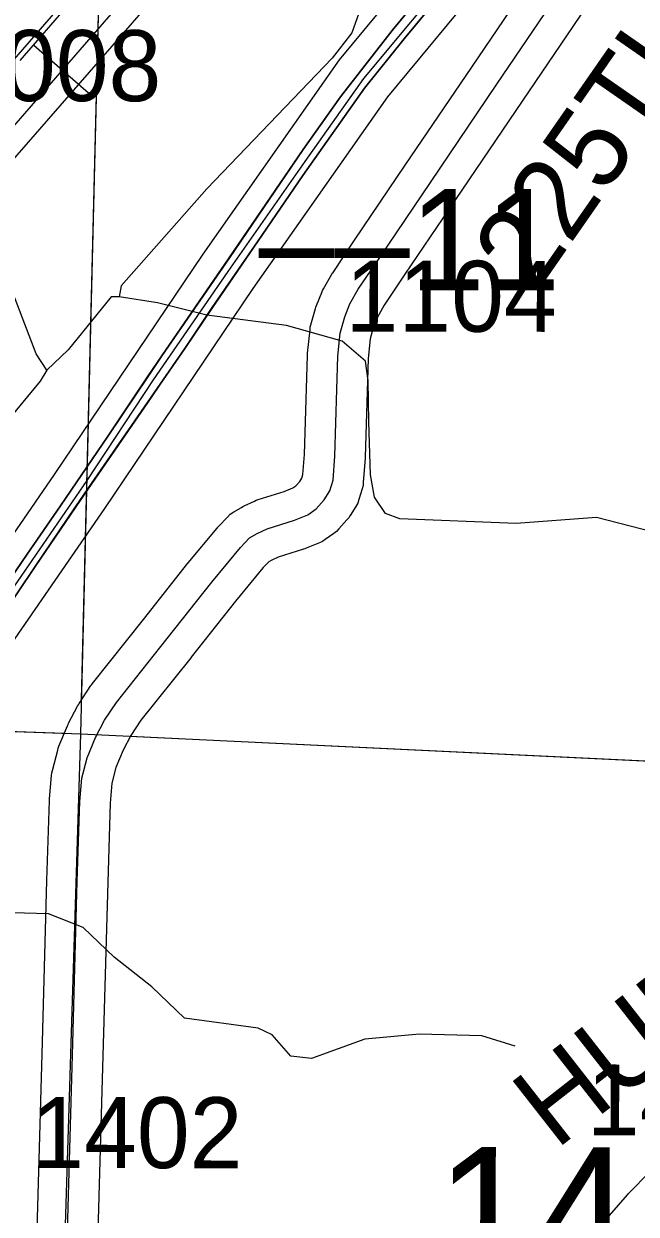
# Model space of a CAD drawing. Extents: x -132.8 to -73.3, y -60 to -26.
# Drawn here: x -117.879 to -117.274, y -46.903 to -45.729 of the extents above; entities that cross this region are included whole.
import ezdxf

# ---------------------------------------------------------------- set-up
doc = ezdxf.new("R2010")
doc.units = 0
for name, color, linetype in [('tdCoDivCarto', 7, 'Continuous'), ('tdCoHydroRiver', 7, 'Continuous'), ('tdCoInt', 7, 'Continuous'), ('tdCoIntCL', 7, 'Continuous'), ('tdCoIntRte', 7, 'Continuous'), ('tdCoPrimary', 7, 'Continuous'), ('tdCoRRCL', 7, 'Continuous'), ('tdCoSecRdNmbr', 7, 'Continuous'), ('tdCoSecRdTxt', 7, 'Continuous'), ('tdCoSecRteBand', 7, 'Continuous'), ('tdCoSecRteCL', 7, 'Continuous'), ('tdCoSectLine', 7, 'Continuous'), ('tdCoSectLinePart', 7, 'Continuous'), ('tdCoSectNmbr', 7, 'Continuous'), ('tdCoSurfGravel', 7, 'Continuous'), ('tdStHwyIntRefPost1', 7, 'Continuous')]:
    doc.layers.add(name, color=color, linetype=linetype)

msp = doc.modelspace()

# ---------------------------------------------------------------- linework, layer by layer
at = {"layer": 'tdCoDivCarto'}
for p, q in [((-117.4708, -45.6817), (-117.5149, -45.7355)), ((-117.5027, -45.7437), (-117.4598, -45.6914)), ((-117.5149, -45.7355), (-117.566, -45.8009)), ((-117.5419, -45.7923), (-117.5027, -45.7437)), ((-117.6028, -45.8784), (-117.5419, -45.7923)), ((-117.566, -45.8009), (-117.6027, -45.8529)), ((-117.6027, -45.8529), (-117.6757, -45.9597)), ((-117.647, -45.943), (-117.6028, -45.8784)), ((-117.6921, -46.0088), (-117.647, -45.943)), ((-117.6757, -45.9597), (-117.7423, -46.0563)), ((-117.7192, -46.049), (-117.6921, -46.0088)), ((-117.7436, -46.0844), (-117.7192, -46.049)), ((-117.7423, -46.0563), (-117.7556, -46.0762)), ((-117.7556, -46.0762), (-117.767, -46.0931)), ((-117.7556, -46.0762), (-117.767, -46.0931)), ((-117.7526, -46.0975), (-117.7436, -46.0844)), ((-117.7526, -46.0975), (-117.7436, -46.0844)), ((-117.8112, -46.1825), (-117.7526, -46.0975)), ((-117.8112, -46.1825), (-117.7526, -46.0975)), ((-117.767, -46.0931), (-117.7953, -46.1352)), ((-117.7953, -46.1352), (-117.8422, -46.2045)), ((-117.827, -46.2054), (-117.8112, -46.1825)), ((-117.8422, -46.2045), (-117.8752, -46.2521)), ((-117.8669, -46.2641), (-117.827, -46.2054)), ((-117.8752, -46.2521), (-117.9196, -46.3168)), ((-117.9029, -46.3173), (-117.8669, -46.2641))]:
    msp.add_line(p, q, dxfattribs=at)
for points in [[(-117.4708, -45.6817), (-117.5149, -45.7355), (-117.566, -45.8009), (-117.6027, -45.8529), (-117.6757, -45.9597), (-117.7423, -46.0563), (-117.7556, -46.0762)], [(-117.4708, -45.6817), (-117.5149, -45.7355), (-117.566, -45.8009), (-117.6027, -45.8529), (-117.6757, -45.9597), (-117.7423, -46.0563), (-117.7556, -46.0762)], [(-117.4708, -45.6817), (-117.5149, -45.7355), (-117.566, -45.8009), (-117.6027, -45.8529), (-117.6757, -45.9597), (-117.7423, -46.0563), (-117.7556, -46.0762)], [(-117.7436, -46.0844), (-117.7192, -46.049), (-117.6921, -46.0088), (-117.647, -45.943), (-117.6028, -45.8784), (-117.5419, -45.7923), (-117.5027, -45.7437), (-117.4598, -45.6914)], [(-117.7436, -46.0844), (-117.7192, -46.049), (-117.6921, -46.0088), (-117.647, -45.943), (-117.6028, -45.8784), (-117.5419, -45.7923), (-117.5027, -45.7437), (-117.4598, -45.6914)], [(-117.7436, -46.0844), (-117.7192, -46.049), (-117.6921, -46.0088), (-117.647, -45.943), (-117.6028, -45.8784), (-117.5419, -45.7923), (-117.5027, -45.7437), (-117.4598, -45.6914)], [(-117.7556, -46.0762), (-117.7953, -46.1352), (-117.8422, -46.2045), (-117.8752, -46.2521), (-117.9196, -46.3168), (-117.9492, -46.3592), (-117.9958, -46.4285), (-118.0368, -46.4891), (-118.0646, -46.5276), (-118.0917, -46.5688), (-118.1401, -46.6398), (-118.1679, -46.6825), (-118.1951, -46.7293), (-118.2259, -46.7895), (-118.2806, -46.8955), (-118.3415, -47.0153)], [(-117.7556, -46.0762), (-117.7953, -46.1352), (-117.8422, -46.2045), (-117.8752, -46.2521), (-117.9196, -46.3168), (-117.9492, -46.3592), (-117.9958, -46.4285), (-118.0368, -46.4891), (-118.0646, -46.5276), (-118.0917, -46.5688), (-118.1401, -46.6398), (-118.1679, -46.6825), (-118.1951, -46.7293), (-118.2259, -46.7895), (-118.2806, -46.8955), (-118.3415, -47.0153)], [(-117.8112, -46.1825), (-117.7436, -46.0844)], [(-117.8112, -46.1825), (-117.7436, -46.0844)], [(-117.767, -46.0931), (-117.7953, -46.1352), (-117.8422, -46.2045), (-117.8752, -46.2521), (-117.9196, -46.3168), (-117.9492, -46.3592), (-117.9958, -46.4285), (-118.0368, -46.4891), (-118.0646, -46.5276), (-118.0917, -46.5688), (-118.1401, -46.6398), (-118.1679, -46.6825), (-118.1951, -46.7293), (-118.2259, -46.7895), (-118.2806, -46.8955), (-118.343, -47.0183), (-118.3968, -47.1244), (-118.4565, -47.2415), (-118.5073, -47.3421), (-118.5399, -47.4057)], [(-118.0026, -46.4631), (-117.9633, -46.4054), (-117.9029, -46.3173), (-117.8669, -46.2641), (-117.827, -46.2054), (-117.8112, -46.1825)], [(-118.0026, -46.4631), (-117.9633, -46.4054), (-117.9029, -46.3173), (-117.8669, -46.2641), (-117.827, -46.2054), (-117.8112, -46.1825)], [(-118.0026, -46.4631), (-117.9633, -46.4054), (-117.9029, -46.3173), (-117.8669, -46.2641), (-117.827, -46.2054), (-117.8112, -46.1825)]]:
    msp.add_lwpolyline(points, dxfattribs=at)
at = {"layer": 'tdCoHydroRiver'}
for points in [[(-117.5846, -45.4972), (-117.5696, -45.526), (-117.556, -45.5484), (-117.5444, -45.5866), (-117.5372, -45.612), (-117.5377, -45.6893), (-117.5547, -45.7378), (-117.5743, -45.7625), (-117.6978, -45.8917), (-117.7824, -45.9872), (-117.7843, -45.9982)], [(-117.8557, -46.0704), (-117.8663, -46.0544), (-117.8869, -46.0002), (-117.9302, -45.9075), (-117.9481, -45.8691), (-117.9722, -45.8243), (-118.0072, -45.776), (-118.0328, -45.7312), (-118.1117, -45.6155)], [(-117.7843, -45.9982), (-117.7922, -45.998), (-117.8346, -46.0505), (-117.8557, -46.0704)], [(-117.0455, -46.4206), (-117.0783, -46.3927), (-117.1382, -46.3312), (-117.1475, -46.3246), (-117.2198, -46.2533), (-117.2586, -46.2301), (-117.3135, -46.216), (-117.3926, -46.2218), (-117.5076, -46.2171), (-117.5217, -46.212), (-117.5323, -46.1959), (-117.5365, -46.1737), (-117.5382, -46.1216), (-117.5387, -46.0806), (-117.5413, -46.0616), (-117.5645, -46.042), (-117.6193, -46.0263), (-117.698, -46.0163), (-117.7466, -46.004), (-117.7843, -45.9982)], [(-117.8557, -46.0704), (-117.8623, -46.0813), (-117.9389, -46.1739), (-118.009, -46.254)], [(-117.3938, -46.7376), (-117.4267, -46.7273), (-117.4882, -46.7256), (-117.542, -46.7305), (-117.5946, -46.7496), (-117.615, -46.7474), (-117.6334, -46.7264), (-117.6474, -46.7197), (-117.7198, -46.7099), (-117.7521, -46.679), (-117.7892, -46.6496), (-117.82, -46.6204), (-117.8543, -46.6069), (-117.9016, -46.6056), (-117.9255, -46.6128), (-117.9789, -46.6634), (-117.9933, -46.6678), (-118.0454, -46.668), (-118.176, -46.6534), (-118.2535, -46.6623), (-118.2566, -46.6591)]]:
    msp.add_lwpolyline(points, dxfattribs=at)
at = {"layer": 'tdCoInt'}
for points in [[(-118.8155, -47.8914), (-118.341, -46.9618), (-118.2219, -46.7305), (-118.1739, -46.6471), (-117.8483, -46.1734), (-117.7015, -45.9559), (-117.5669, -45.7643), (-117.4195, -45.5863)], [(-118.7623, -47.9191), (-118.2875, -46.9892), (-118.1691, -46.7592), (-118.1229, -46.6788), (-118.08, -46.6148), (-118.0803, -46.6152), (-117.7986, -46.207), (-117.6522, -45.9901), (-117.5193, -45.8009), (-117.3712, -45.6219), (-117.3702, -45.6206)]]:
    msp.add_lwpolyline(points, dxfattribs=at)
at = {"layer": 'tdCoIntCL'}
msp.add_lwpolyline([(-118.6616, -47.6569), (-118.5332, -47.4059), (-118.336, -47.0183), (-118.3142, -46.9755), (-118.2886, -46.9256), (-118.2611, -46.8723), (-118.1955, -46.7448), (-118.1484, -46.663), (-118.1049, -46.5981), (-118.0083, -46.4595), (-117.9393, -46.3582), (-117.8161, -46.1793), (-117.7504, -46.0799), (-117.6768, -45.973), (-117.6008, -45.8647), (-117.5431, -45.7826), (-117.4485, -45.6693)], dxfattribs=at)
at = {"layer": 'tdCoIntRte'}
for points in [[(-117.4712, -45.6817), (-117.5153, -45.7355), (-117.5664, -45.8009), (-117.6031, -45.8529), (-117.6761, -45.9597), (-117.7427, -46.0563), (-117.756, -46.0762), (-117.7957, -46.1352), (-117.8426, -46.2045), (-117.8756, -46.2521), (-117.92, -46.3168), (-117.9496, -46.3592), (-117.9962, -46.4285), (-118.0371, -46.4891), (-118.065, -46.5276), (-118.0921, -46.5688), (-118.1405, -46.6398), (-118.1683, -46.6825), (-118.1955, -46.7293), (-118.2263, -46.7895), (-118.281, -46.8955), (-118.3419, -47.0153)], [(-117.4712, -45.6817), (-117.5153, -45.7355), (-117.5664, -45.8009), (-117.6031, -45.8529), (-117.6761, -45.9597), (-117.7427, -46.0563), (-117.756, -46.0762), (-117.7957, -46.1352), (-117.8426, -46.2045), (-117.8756, -46.2521), (-117.92, -46.3168), (-117.9496, -46.3592), (-117.9962, -46.4285), (-118.0371, -46.4891), (-118.065, -46.5276), (-118.0921, -46.5688), (-118.1405, -46.6398), (-118.1683, -46.6825), (-118.1955, -46.7293), (-118.2263, -46.7895), (-118.281, -46.8955), (-118.3419, -47.0153)], [(-118.3013, -46.9691), (-118.25, -46.8673), (-118.2093, -46.7879), (-118.182, -46.7346), (-118.1637, -46.7018), (-118.1405, -46.6645), (-118.1225, -46.6379), (-118.086, -46.5846), (-118.0372, -46.5136), (-118.0093, -46.4724), (-118.003, -46.4631), (-117.9637, -46.4054), (-117.9033, -46.3173), (-117.8673, -46.2641), (-117.8274, -46.2054), (-117.8116, -46.1825), (-117.7439, -46.0844), (-117.7196, -46.049), (-117.6925, -46.0088), (-117.6473, -45.943), (-117.6032, -45.8784), (-117.5423, -45.7923), (-117.5031, -45.7437), (-117.4602, -45.6914)], [(-118.3013, -46.9691), (-118.25, -46.8673), (-118.2093, -46.7879), (-118.182, -46.7346), (-118.1637, -46.7018), (-118.1405, -46.6645), (-118.1225, -46.6379), (-118.086, -46.5846), (-118.0372, -46.5136), (-118.0093, -46.4724), (-118.003, -46.4631), (-117.9637, -46.4054), (-117.9033, -46.3173), (-117.8673, -46.2641), (-117.8274, -46.2054), (-117.8116, -46.1825), (-117.7439, -46.0844), (-117.7196, -46.049), (-117.6925, -46.0088), (-117.6473, -45.943), (-117.6032, -45.8784), (-117.5423, -45.7923), (-117.5031, -45.7437), (-117.4602, -45.6914)]]:
    msp.add_lwpolyline(points, dxfattribs=at)
at = {"layer": 'tdCoPrimary'}
for p, q in [((-117.7556, -46.0762), (-117.767, -46.0931)), ((-117.7556, -46.0762), (-117.767, -46.0931)), ((-117.7526, -46.0975), (-117.7436, -46.0844)), ((-117.7526, -46.0975), (-117.7436, -46.0844)), ((-117.8112, -46.1825), (-117.7526, -46.0975)), ((-117.8112, -46.1825), (-117.7526, -46.0975))]:
    msp.add_line(p, q, dxfattribs=at)
for points in [[(-117.4708, -45.6817), (-117.5149, -45.7355), (-117.566, -45.8009), (-117.6027, -45.8529), (-117.6757, -45.9597), (-117.7423, -46.0563), (-117.7556, -46.0762), (-117.767, -46.0931), (-117.7953, -46.1352), (-117.8422, -46.2045), (-117.8752, -46.2521), (-117.9196, -46.3168), (-117.9492, -46.3592), (-117.9958, -46.4285), (-118.0368, -46.4891), (-118.0646, -46.5276), (-118.0917, -46.5688), (-118.1401, -46.6398), (-118.1679, -46.6825), (-118.1951, -46.7293), (-118.2259, -46.7895), (-118.2806, -46.8955), (-118.343, -47.0183)], [(-117.9029, -46.3173), (-117.8669, -46.2641), (-117.827, -46.2054), (-117.8112, -46.1825), (-117.7526, -46.0975), (-117.7436, -46.0844), (-117.7192, -46.049), (-117.6921, -46.0088), (-117.647, -45.943), (-117.6028, -45.8784), (-117.5419, -45.7923), (-117.5027, -45.7437), (-117.4598, -45.6914)], [(-117.4708, -45.6817), (-117.5149, -45.7355), (-117.566, -45.8009), (-117.6027, -45.8529), (-117.6757, -45.9597), (-117.7423, -46.0563), (-117.7556, -46.0762)], [(-117.4708, -45.6817), (-117.5149, -45.7355), (-117.566, -45.8009), (-117.6027, -45.8529), (-117.6757, -45.9597), (-117.7423, -46.0563), (-117.7556, -46.0762)], [(-117.7436, -46.0844), (-117.7192, -46.049), (-117.6921, -46.0088), (-117.647, -45.943), (-117.6028, -45.8784), (-117.5419, -45.7923), (-117.5027, -45.7437), (-117.4598, -45.6914)], [(-117.7436, -46.0844), (-117.7192, -46.049), (-117.6921, -46.0088), (-117.647, -45.943), (-117.6028, -45.8784), (-117.5419, -45.7923), (-117.5027, -45.7437), (-117.4598, -45.6914)], [(-117.767, -46.0931), (-117.7953, -46.1352), (-117.8422, -46.2045), (-117.8752, -46.2521), (-117.9196, -46.3168), (-117.9492, -46.3592), (-117.9958, -46.4285), (-118.0368, -46.4891), (-118.0646, -46.5276), (-118.0917, -46.5688), (-118.1401, -46.6398), (-118.1679, -46.6825), (-118.1951, -46.7293), (-118.2259, -46.7895), (-118.2806, -46.8955), (-118.343, -47.0183), (-118.3968, -47.1244), (-118.4565, -47.2415), (-118.5073, -47.3421), (-118.5399, -47.4057)], [(-117.767, -46.0931), (-117.7953, -46.1352), (-117.8422, -46.2045), (-117.8752, -46.2521), (-117.9196, -46.3168), (-117.9492, -46.3592), (-117.9958, -46.4285), (-118.0368, -46.4891), (-118.0646, -46.5276), (-118.0917, -46.5688), (-118.1401, -46.6398), (-118.1679, -46.6825), (-118.1951, -46.7293), (-118.2259, -46.7895), (-118.2806, -46.8955), (-118.343, -47.0183), (-118.3968, -47.1244), (-118.4565, -47.2415), (-118.5073, -47.3421), (-118.5399, -47.4057)], [(-118.0026, -46.4631), (-117.9633, -46.4054), (-117.9029, -46.3173), (-117.8669, -46.2641), (-117.827, -46.2054), (-117.8112, -46.1825)], [(-118.0026, -46.4631), (-117.9633, -46.4054), (-117.9029, -46.3173), (-117.8669, -46.2641), (-117.827, -46.2054), (-117.8112, -46.1825)]]:
    msp.add_lwpolyline(points, dxfattribs=at)
at = {"layer": 'tdCoRRCL'}
msp.add_line((-117.8685, -45.7498), (-117.8119, -45.7991), dxfattribs=at)
for points in [[(-119.3286, -47.477), (-119.1567, -47.2985), (-118.5991, -46.6773), (-116.9349, -44.7677), (-116.8743, -44.6841)], [(-117.6768, -45.5856), (-117.8407, -45.7744), (-118.0047, -45.963), (-118.1676, -46.1515), (-118.3321, -46.3409), (-118.4955, -46.53), (-118.6614, -46.7183), (-118.8296, -46.903)], [(-117.8821, -45.7648), (-117.8325, -45.7078)]]:
    msp.add_lwpolyline(points, dxfattribs=at)
at = {"layer": 'tdCoSecRteBand'}
for points in [[(-117.8658, -46.9304), (-117.8604, -46.7455), (-117.8557, -46.5741), (-117.8557, -46.5741), (-117.8557, -46.574), (-117.8532, -46.4951), (-117.8532, -46.4943), (-117.8531, -46.4934), (-117.8512, -46.4705), (-117.851, -46.468), (-117.8503, -46.4656), (-117.8451, -46.4456), (-117.8446, -46.4436), (-117.8438, -46.4416), (-117.8354, -46.4214), (-117.8349, -46.4202), (-117.8343, -46.419), (-117.8254, -46.402), (-117.8247, -46.4006), (-117.8239, -46.3993), (-117.8123, -46.3818), (-117.8115, -46.3807), (-117.8107, -46.3797), (-117.7604, -46.3166), (-117.7166, -46.2611), (-117.7164, -46.2609), (-117.7162, -46.2606), (-117.6878, -46.2263), (-117.6872, -46.2256), (-117.6865, -46.2248), (-117.6776, -46.2155), (-117.6748, -46.2125), (-117.6712, -46.2104), (-117.6638, -46.2059), (-117.6625, -46.2051), (-117.661, -46.2044), (-117.6509, -46.1998), (-117.6491, -46.1989), (-117.6472, -46.1983), (-117.6217, -46.1904), (-117.6129, -46.1867), (-117.6101, -46.1847), (-117.6063, -46.1804), (-117.6042, -46.1771), (-117.6031, -46.1734), (-117.6017, -46.1539), (-117.5987, -46.0559), (-117.5987, -46.0548), (-117.5986, -46.0536), (-117.5961, -46.0307), (-117.5959, -46.0282), (-117.5952, -46.0259), (-117.5908, -46.0098), (-117.5903, -46.0082), (-117.5897, -46.0066), (-117.5845, -45.9938), (-117.5837, -45.9919), (-117.5827, -45.9902), (-117.5746, -45.9759), (-117.5741, -45.9749), (-117.5734, -45.974), (-117.5522, -45.9424), (-117.5522, -45.9424), (-117.5522, -45.9423), (-117.5021, -45.8684), (-117.5021, -45.8684), (-117.4365, -45.7714), (-117.4365, -45.7714), (-117.4365, -45.7714), (-117.3352, -45.622)], [(-117.2854, -45.6554), (-117.3868, -45.8051), (-117.4524, -45.902), (-117.5024, -45.9759), (-117.523, -46.0065), (-117.5296, -46.0181), (-117.5334, -46.0275), (-117.5367, -46.0395), (-117.5388, -46.0589), (-117.5417, -46.1564), (-117.5417, -46.157), (-117.5418, -46.1577), (-117.5435, -46.1811), (-117.5438, -46.1844), (-117.5447, -46.1876), (-117.5479, -46.1982), (-117.549, -46.2018), (-117.551, -46.2051), (-117.5565, -46.214), (-117.5579, -46.2163), (-117.5596, -46.2183), (-117.5675, -46.2272), (-117.5698, -46.2298), (-117.5727, -46.2318), (-117.581, -46.2377), (-117.5838, -46.2396), (-117.5868, -46.2409), (-117.5999, -46.2463), (-117.6012, -46.2468), (-117.6025, -46.2472), (-117.6275, -46.255), (-117.6343, -46.2582), (-117.6368, -46.2597), (-117.6422, -46.2654), (-117.6697, -46.2986), (-117.7134, -46.3538), (-117.7134, -46.3539), (-117.7135, -46.3539), (-117.763, -46.416), (-117.773, -46.4311), (-117.7805, -46.4456), (-117.7876, -46.4627), (-117.7916, -46.4782), (-117.7933, -46.4978), (-117.7957, -46.5758), (-117.8004, -46.7471), (-117.8004, -46.7472), (-117.8004, -46.7472), (-117.8058, -46.9321)], [(-117.8364, -45.7039), (-117.8948, -45.7715)], [(-117.6237, -47.1647), (-117.6034, -47.1645), (-117.586, -47.1633), (-117.5776, -47.1622), (-117.5778, -47.1552), (-117.5555, -47.1547), (-117.5467, -47.1494), (-117.5088, -47.1163), (-117.4634, -47.0729), (-117.4634, -47.0729), (-117.4633, -47.0728), (-117.3764, -46.9903), (-117.3205, -46.9278), (-117.2829, -46.8841), (-117.2823, -46.8834), (-117.2815, -46.8826), (-117.2608, -46.8617)]]:
    msp.add_lwpolyline(points, dxfattribs=at)
at = {"layer": 'tdCoSecRteCL'}
msp.add_lwpolyline([(-117.8358, -46.9313), (-117.8304, -46.7463), (-117.8257, -46.5749), (-117.8232, -46.496), (-117.8213, -46.4731), (-117.8161, -46.4531), (-117.8077, -46.4329), (-117.7988, -46.4159), (-117.7872, -46.3984), (-117.7369, -46.3352), (-117.693, -46.2797), (-117.6647, -46.2455), (-117.6558, -46.2361), (-117.6484, -46.2317), (-117.6383, -46.227), (-117.6114, -46.2186), (-117.5983, -46.2132), (-117.59, -46.2072), (-117.5821, -46.1984), (-117.5766, -46.1895), (-117.5734, -46.1789), (-117.5717, -46.1555), (-117.5688, -46.0568), (-117.5663, -46.0339), (-117.5618, -46.0178), (-117.5567, -46.005), (-117.5485, -45.9907), (-117.5273, -45.9592), (-117.4773, -45.8852), (-117.4117, -45.7883), (-117.2934, -45.6138)], dxfattribs=at)
at = {"layer": 'tdCoSectLine'}
for points in [[(-117.8224, -46.4294), (-117.7976, -45.427)], [(-118.8266, -46.394), (-117.8224, -46.4294)], [(-117.8535, -47.4302), (-117.8224, -46.4294)], [(-117.8224, -46.4294), (-116.838, -46.4765)]]:
    msp.add_lwpolyline(points, dxfattribs=at)
at = {"layer": 'tdCoSectLinePart'}
for points in [[(-117.8216, -46.3955), (-117.8035, -45.6658)], [(-118.4479, -46.4073), (-117.8388, -46.4288)], [(-117.7737, -46.4317), (-116.8567, -46.4756)]]:
    msp.add_lwpolyline(points, dxfattribs=at)
at = {"layer": 'tdCoSurfGravel'}
msp.add_lwpolyline([(-117.8358, -46.9313), (-117.8304, -46.7463), (-117.8257, -46.5749), (-117.8232, -46.496), (-117.8213, -46.4731), (-117.8161, -46.4531), (-117.8077, -46.4329), (-117.7988, -46.4159), (-117.7872, -46.3984), (-117.7369, -46.3352), (-117.693, -46.2797), (-117.6647, -46.2455), (-117.6558, -46.2361), (-117.6484, -46.2317), (-117.6383, -46.227), (-117.6114, -46.2186), (-117.5983, -46.2132), (-117.59, -46.2072), (-117.5821, -46.1984), (-117.5766, -46.1895), (-117.5734, -46.1789), (-117.5717, -46.1555), (-117.5688, -46.0568), (-117.5663, -46.0339), (-117.5618, -46.0178), (-117.5567, -46.005), (-117.5485, -45.9907), (-117.5273, -45.9592), (-117.4773, -45.8852), (-117.4117, -45.7883), (-117.2934, -45.6138)], dxfattribs=at)

# ---------------------------------------------------------------- texts
at = {"layer": 'tdCoSecRdNmbr'}
for s, rotation, p in [('1008', 359.9107, (-117.9511, -45.8048)), ('1104', 359.9121, (-117.561, -46.0324)), ('1407', 359.9119, (-117.3229, -46.8256)), ('1402', 359.912, (-117.8711, -46.8577))]:
    msp.add_text(s, height=0.07, rotation=rotation, dxfattribs=at).set_placement(p)
at = {"layer": 'tdCoSecRdTxt'}
for s, rotation, p in [('225TH ST', 55.183, (-117.3738, -45.9962)), ('HUNT AVE', 38.0573, (-117.3536, -46.8404))]:
    msp.add_text(s, height=0.08, rotation=rotation, dxfattribs=at).set_placement(p)
at = {"layer": 'tdCoSectNmbr'}
msp.add_text('14', height=0.13, rotation=359.9122, dxfattribs=at).set_placement((-117.472, -46.9671))
at = {"layer": 'tdStHwyIntRefPost1'}
msp.add_text('‒‒11', height=0.1, dxfattribs=at).set_placement((-117.6466, -45.9919))

doc.saveas('drawing.dxf')
